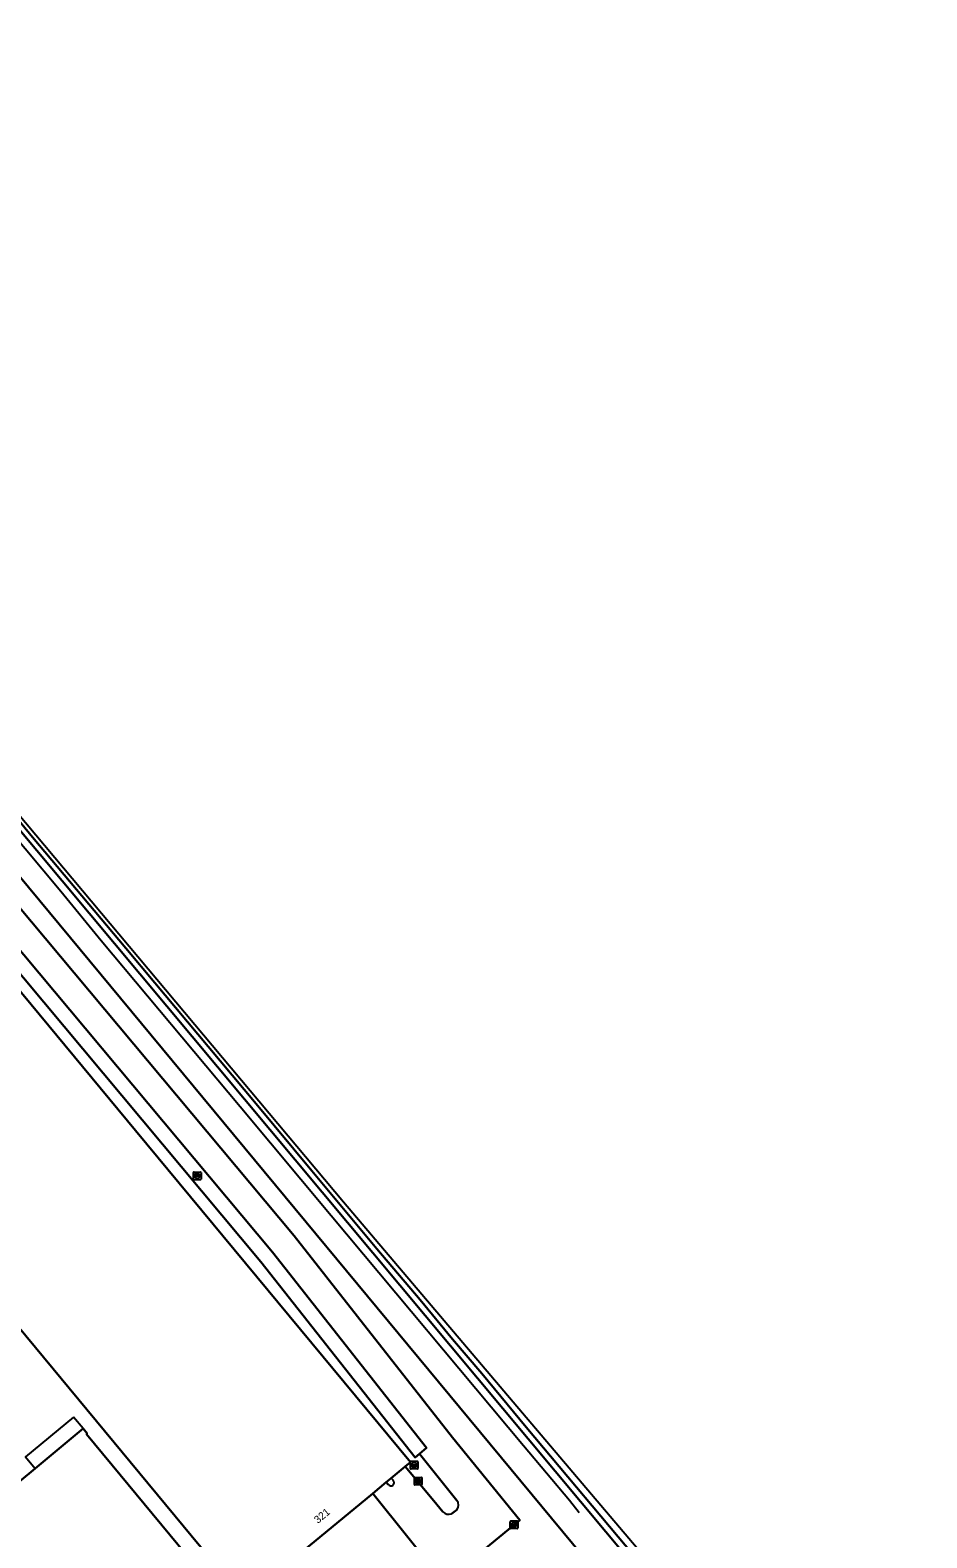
# Model space of a CAD drawing. Extents: x 159489 to 160304, y 383825 to 384531.
# Drawn here: x 160177 to 160295.6, y 384093.6 to 384293 of the extents above; entities that cross this region are included whole.
import ezdxf

# ---------------------------------------------------------------- set-up
doc = ezdxf.new("R2010")
doc.units = 0
for name, color, linetype in [('IMGEO_Erf', 7, 'Continuous'), ('IMGEO_Geluidsscherm', 7, 'Continuous'), ('IMGEO_Grasland_overig', 7, 'Continuous'), ('IMGEO_Groenvoorziening', 7, 'Continuous'), ('IMGEO_Kolk', 7, 'Continuous'), ('IMGEO_Muur', 7, 'Continuous'), ('IMGEO_Pand', 7, 'Continuous'), ('IMGEO_Pand_nummerreeks', 7, 'Continuous'), ('IMGEO_Pand_overbouw', 7, 'Continuous'), ('IMGEO_Rijbaan_lokaal_gesloten', 7, 'Continuous'), ('IMGEO_Rioolput', 7, 'Continuous'), ('IMGEO_Spoorbaan_halfverhard', 7, 'Continuous'), ('IMGEO_Terreindeel_gesloten', 7, 'Continuous'), ('IMGEO_Voetpad_halfverhard', 7, 'Continuous'), ('IMGEO_Voetpad_open', 7, 'Continuous')]:
    doc.layers.add(name, color=color, linetype=linetype)

msp = doc.modelspace()

# ---------------------------------------------------------------- linework, layer by layer
at = {"layer": 'IMGEO_Erf'}
for points in [[(160295.63, 384037.28), (160291.37, 384037.99), (160254.35, 384082.29), (160248.5, 384089.3), (160248.73, 384089.52), (160250.27, 384090.83), (160250.33, 384090.88), (160248.73, 384092.81), (160118.37, 384250), (160083.8, 384291.7), (160045.97, 384337.34)], [(160144.15, 384214.44), (160211.91, 384133.53), (160232.85, 384106.86), (160241.75, 384095.91), (160240.99, 384095.3), (160233.08, 384088.76), (160231.73, 384087.66), (160222.29, 384099.45), (160205.3, 384085.41), (160122.17, 384185.7)], [(160192.32, 384069.92), (160192.44, 384070.1), (160194.99, 384073.98), (160193.14, 384075.4), (160177.34, 384062.3), (160154.23, 384083.39), (160177.6, 384102.75), (160183.96, 384108.02), (160184.51, 384107.35), (160184.42, 384107.28), (160203.06, 384084.75), (160203.14, 384084.82), (160203.7, 384084.15), (160197.36, 384078.9), (160193.61, 384075.79), (160195.32, 384074.48), (160201.53, 384072.89), (160197.65, 384066.99)]]:
    msp.add_lwpolyline(points, dxfattribs=at)
at = {"layer": 'IMGEO_Geluidsscherm'}
msp.add_lwpolyline([(160076.4, 384303.99), (160093.25, 384283.88), (160104.56, 384270.26), (160103.46, 384269.32), (160112.52, 384258.55), (160113.62, 384259.47), (160145.41, 384221.6), (160158.61, 384205.79), (160163.73, 384199.65), (160171.54, 384190.41), (160181, 384179.11), (160186.37, 384172.61), (160204.75, 384150.63), (160216.8, 384136.23), (160242.24, 384105.8), (160248.32, 384098.53), (160249.63, 384096.92)], dxfattribs=at)
at = {"layer": 'IMGEO_Grasland_overig'}
msp.add_lwpolyline([(160038.48, 384346.39), (160042.8, 384341.17), (160045.97, 384337.34), (160083.8, 384291.7), (160118.37, 384250), (160248.73, 384092.81), (160250.33, 384090.88), (160250.27, 384090.83), (160250.4, 384090.67), (160256.12, 384083.67), (160256.73, 384082.93), (160257.09, 384083.23), (160260.21, 384085.79), (160260.08, 384086.07), (160157.22, 384209.09), (160128.87, 384242.9), (160113.68, 384260.81), (160112.73, 384259.79), (160104.84, 384269.27), (160105.98, 384270.18), (160040.74, 384348.27)], close=True, dxfattribs=at)
at = {"layer": 'IMGEO_Groenvoorziening'}
for points in [[(160162.17, 384184.24), (160161.12, 384183.32), (160161.94, 384182.33), (160190.89, 384147.44), (160227.28, 384103.58), (160226.59, 384103.01), (160230.4, 384098.48), (160231.57, 384097.02)], [(160233.42, 384098.52), (160228.47, 384104.66), (160227.9, 384104.19), (160207.47, 384130.08), (160163.02, 384183.23), (160162.17, 384184.24)], [(160232.72, 384096.75), (160233.43, 384097.29)]]:
    msp.add_lwpolyline(points, dxfattribs=at)
for centre, radius, start, end in [((160232.65, 384097.89), 0.992, 322.2678, 38.9433), ((160232.35, 384097.79), 1.1, 224.5545, 289.2375)]:
    msp.add_arc(centre, radius, start, end, dxfattribs=at)
at = {"layer": 'IMGEO_Kolk'}
for p, q in [((160227.28, 384102.76), (160227.28, 384103.61)), ((160227.36, 384103.69), (160228.21, 384103.69)), ((160227.54, 384103.18), (160227.54, 384103.19)), ((160227.58, 384103.23), (160227.98, 384103.23)), ((160227.98, 384103.14), (160227.58, 384103.14)), ((160227.77, 384103.47), (160227.79, 384103.47)), ((160228.02, 384103.19), (160228.02, 384103.18)), ((160228.28, 384103.61), (160228.28, 384102.76)), ((160228.21, 384102.69), (160227.36, 384102.69)), ((160227.79, 384102.91), (160227.77, 384102.91)), ((160240.49, 384094.87), (160240.49, 384095.73)), ((160240.56, 384095.8), (160241.42, 384095.8)), ((160240.75, 384095.29), (160240.75, 384095.31)), ((160240.79, 384095.34), (160241.19, 384095.34)), ((160241.19, 384095.26), (160240.79, 384095.26)), ((160240.98, 384095.58), (160241, 384095.58)), ((160241.23, 384095.31), (160241.23, 384095.29)), ((160241.49, 384095.73), (160241.49, 384094.87)), ((160241.42, 384094.8), (160240.56, 384094.8)), ((160241, 384095.02), (160240.98, 384095.02))]:
    msp.add_line(p, q, dxfattribs=at)
for points in [[(160227.28, 384102.76), (160227.28, 384103.61)], [(160227.36, 384103.69), (160228.21, 384103.69)], [(160228.28, 384103.61), (160228.28, 384102.76)], [(160228.21, 384102.69), (160227.36, 384102.69)], [(160240.49, 384094.87), (160240.49, 384095.73)], [(160240.56, 384095.8), (160241.42, 384095.8)], [(160241.49, 384095.73), (160241.49, 384094.87)], [(160241.42, 384094.8), (160240.56, 384094.8)]]:
    msp.add_lwpolyline(points, dxfattribs=at)
for centre, radius, start, end in [((160227.36, 384103.61), 0.0765, 91.552, 178.448), ((160227.36, 384103.61), 0.0765, 91.552, 178.448), ((160227.58, 384103.19), 0.0403, 85.8775, 175.7526), ((160227.58, 384103.18), 0.0366, 178.938, 274.7102), ((160227.99, 384103.19), 0.0386, 1.7309, 96.639), ((160227.98, 384103.19), 0.043, 264.8664, 352.4533), ((160228.21, 384103.61), 0.0765, 1.552, 88.448), ((160228.21, 384103.61), 0.0765, 1.552, 88.448), ((160227.36, 384102.76), 0.0765, 181.552, 268.448), ((160227.36, 384102.76), 0.0765, 181.552, 268.448), ((160228.21, 384102.76), 0.0765, 271.552, 358.448), ((160228.21, 384102.76), 0.0765, 271.552, 358.448), ((160240.57, 384095.72), 0.0765, 91.552, 178.448), ((160240.57, 384095.72), 0.0765, 91.552, 178.448), ((160240.79, 384095.3), 0.0403, 85.8775, 175.7526), ((160240.79, 384095.29), 0.0366, 178.938, 274.7102), ((160241.19, 384095.3), 0.0386, 1.7309, 96.639), ((160241.19, 384095.3), 0.043, 264.8664, 352.4533), ((160241.41, 384095.72), 0.0765, 1.552, 88.448), ((160241.41, 384095.72), 0.0765, 1.552, 88.448), ((160240.57, 384094.87), 0.0765, 181.552, 268.448), ((160240.57, 384094.87), 0.0765, 181.552, 268.448), ((160241.41, 384094.87), 0.0765, 271.552, 358.448), ((160241.41, 384094.87), 0.0765, 271.552, 358.448)]:
    msp.add_arc(centre, radius, start, end, dxfattribs=at)
for centre, major_axis, ratio, start_param, end_param in [((160227.77, 384103.19), (-0.387, 0.002), 0.722429, 4.712389, 7.853982), ((160227.79, 384103.19), (-0.39, 0.002), 0.717154, 1.570796, 4.712389), ((160240.98, 384095.3), (-0.387, 0.002), 0.722429, 4.712389, 7.853982), ((160241, 384095.3), (-0.39, 0.002), 0.717154, 1.570796, 4.712389)]:
    msp.add_ellipse(centre, major_axis=major_axis, ratio=ratio, start_param=start_param, end_param=end_param, dxfattribs=at)
at = {"layer": 'IMGEO_Muur'}
msp.add_lwpolyline([(160045.97, 384337.34), (160118.37, 384250), (160248.73, 384092.81), (160250.33, 384090.88)], dxfattribs=at)
at = {"layer": 'IMGEO_Pand'}
for points in [[(160161.94, 384182.33), (160161.12, 384183.32), (160157.03, 384188.25), (160149.13, 384197.77), (160147.54, 384199.69), (160144.39, 384203.48), (160144.08, 384203.86), (160138.24, 384199.02), (160138.04, 384198.86), (160132.25, 384194.06), (160130.57, 384192.66), (160122.17, 384185.7), (160205.3, 384085.41), (160222.29, 384099.45), (160224.05, 384100.91), (160224.07, 384100.93), (160224.73, 384101.47), (160226.59, 384103.01), (160227.28, 384103.58), (160190.89, 384147.44)], [(160183.96, 384108.02), (160177.6, 384102.75), (160154.23, 384083.39), (160177.34, 384062.3), (160193.14, 384075.4), (160193.61, 384075.79), (160197.36, 384078.9), (160203.7, 384084.15), (160203.14, 384084.82), (160203.06, 384084.75), (160184.42, 384107.28), (160184.51, 384107.35)]]:
    msp.add_lwpolyline(points, close=True, dxfattribs=at)
at = {"layer": 'IMGEO_Pand_overbouw'}
msp.add_lwpolyline([(160182.68, 384109.55), (160176.32, 384104.27), (160177.6, 384102.75), (160183.96, 384108.02)], close=True, dxfattribs=at)
at = {"layer": 'IMGEO_Rijbaan_lokaal_gesloten'}
for points in [[(160211.91, 384133.53), (160144.15, 384214.44), (160079.22, 384292.33), (160053.52, 384322.82), (160053.3, 384322.65), (160039.8, 384338.91)], [(160039.85, 384329.05), (160039.26, 384328.54), (160047.9, 384318.14), (160048.86, 384318.94), (160050.3, 384320.14), (160068.12, 384299.75), (160072.96, 384294.21), (160091.38, 384272.13), (160092.1, 384271.27), (160144.32, 384208.67), (160146.88, 384205.6), (160145.35, 384204.29), (160144.39, 384203.48), (160147.54, 384199.69), (160148.55, 384200.54), (160150.04, 384201.79), (160159.53, 384190.45), (160163.66, 384185.53), (160209.02, 384131.35), (160229.43, 384105.47), (160228.47, 384104.66), (160233.42, 384098.52)], [(160224.32, 384100.64), (160224.07, 384100.93), (160224.05, 384100.91), (160222.29, 384099.45), (160231.73, 384087.66), (160233.08, 384088.76), (160240.99, 384095.3), (160241.75, 384095.91), (160232.85, 384106.86), (160211.91, 384133.53)], [(160231.57, 384097.02), (160230.4, 384098.48), (160226.59, 384103.01), (160224.73, 384101.47), (160224.99, 384101.18)], [(160233.43, 384097.29), (160232.72, 384096.75)]]:
    msp.add_lwpolyline(points, dxfattribs=at)
for centre, radius, start, end in [((160224.59, 384100.84), 0.525, 324.858, 40.4845), ((160224.73, 384100.98), 0.53, 219.49, 303.1039), ((160232.65, 384097.89), 0.992, 322.2678, 38.9433), ((160232.35, 384097.79), 1.1, 224.5545, 289.2375)]:
    msp.add_arc(centre, radius, start, end, dxfattribs=at)
at = {"layer": 'IMGEO_Rioolput'}
for p, q in [((160198.57, 384141.03), (160198.57, 384141.88)), ((160198.65, 384141.95), (160199.5, 384141.95)), ((160198.83, 384141.45), (160198.83, 384141.46)), ((160199.27, 384141.41), (160198.87, 384141.41)), ((160198.88, 384141.5), (160199.27, 384141.5)), ((160199.06, 384141.73), (160199.09, 384141.73)), ((160199.08, 384141.17), (160199.06, 384141.17)), ((160199.32, 384141.46), (160199.32, 384141.45)), ((160199.58, 384141.88), (160199.58, 384141.03)), ((160199.5, 384140.95), (160198.65, 384140.95)), ((160227.8, 384100.64), (160227.8, 384101.49)), ((160227.88, 384101.56), (160228.73, 384101.56)), ((160228.11, 384101.11), (160228.5, 384101.11)), ((160228.29, 384101.34), (160228.32, 384101.34)), ((160228.8, 384101.49), (160228.8, 384100.64)), ((160228.73, 384100.56), (160227.88, 384100.56)), ((160228.06, 384101.06), (160228.06, 384101.07)), ((160228.5, 384101.02), (160228.1, 384101.02)), ((160228.31, 384100.78), (160228.29, 384100.78)), ((160228.55, 384101.07), (160228.55, 384101.06))]:
    msp.add_line(p, q, dxfattribs=at)
for points in [[(160198.57, 384141.03), (160198.57, 384141.88)], [(160198.65, 384141.95), (160199.5, 384141.95)], [(160199.58, 384141.88), (160199.58, 384141.03)], [(160199.5, 384140.95), (160198.65, 384140.95)], [(160227.8, 384100.64), (160227.8, 384101.49)], [(160227.88, 384101.56), (160228.73, 384101.56)], [(160228.8, 384101.49), (160228.8, 384100.64)], [(160228.73, 384100.56), (160227.88, 384100.56)]]:
    msp.add_lwpolyline(points, dxfattribs=at)
for centre, radius, start, end in [((160198.65, 384141.88), 0.0765, 91.552, 178.448), ((160198.65, 384141.88), 0.0765, 91.552, 178.448), ((160198.65, 384141.03), 0.0765, 181.552, 268.448), ((160198.65, 384141.03), 0.0765, 181.552, 268.448), ((160198.87, 384141.46), 0.0403, 85.8775, 175.7526), ((160198.87, 384141.45), 0.0366, 178.938, 274.7102), ((160199.28, 384141.46), 0.0386, 1.7309, 96.639), ((160199.27, 384141.45), 0.043, 264.8664, 352.4533), ((160199.5, 384141.88), 0.0765, 1.552, 88.448), ((160199.5, 384141.88), 0.0765, 1.552, 88.448), ((160199.5, 384141.03), 0.0765, 271.552, 358.448), ((160199.5, 384141.03), 0.0765, 271.552, 358.448), ((160227.88, 384101.49), 0.0765, 91.552, 178.448), ((160227.88, 384101.49), 0.0765, 91.552, 178.448), ((160228.1, 384101.07), 0.0403, 85.8775, 175.7526), ((160228.51, 384101.07), 0.0386, 1.7309, 96.639), ((160228.73, 384101.49), 0.0765, 1.552, 88.448), ((160228.73, 384101.49), 0.0765, 1.552, 88.448), ((160227.88, 384100.64), 0.0765, 181.552, 268.448), ((160227.88, 384100.64), 0.0765, 181.552, 268.448), ((160228.1, 384101.06), 0.0366, 178.938, 274.7102), ((160228.5, 384101.06), 0.043, 264.8664, 352.4533), ((160228.73, 384100.64), 0.0765, 271.552, 358.448), ((160228.73, 384100.64), 0.0765, 271.552, 358.448)]:
    msp.add_arc(centre, radius, start, end, dxfattribs=at)
for centre, major_axis, ratio, start_param, end_param in [((160199.06, 384141.45), (-0.387, 0.002), 0.722429, 4.712389, 7.853982), ((160199.09, 384141.45), (-0.39, 0.002), 0.717154, 1.570796, 4.712389), ((160228.29, 384101.06), (-0.387, 0.002), 0.722429, 4.712389, 7.853982), ((160228.31, 384101.06), (-0.39, 0.002), 0.717154, 1.570796, 4.712389)]:
    msp.add_ellipse(centre, major_axis=major_axis, ratio=ratio, start_param=start_param, end_param=end_param, dxfattribs=at)
at = {"layer": 'IMGEO_Spoorbaan_halfverhard'}
for points in [[(160278.65, 384067.03), (160218.42, 384137.97), (160103.57, 384274.89)], [(160170.16, 384194.87), (160177.28, 384186.28), (160189.63, 384171.56), (160193.44, 384167), (160200.51, 384158.57), (160206.86, 384151), (160214.24, 384142.13), (160222.85, 384131.81), (160228.58, 384125.04), (160232.87, 384119.85), (160236.71, 384115.31), (160242.62, 384108.21), (160258, 384089.85)]]:
    msp.add_lwpolyline(points, dxfattribs=at)
at = {"layer": 'IMGEO_Terreindeel_gesloten'}
msp.add_lwpolyline([(160157.22, 384209.09), (160260.08, 384086.07), (160260.21, 384085.79), (160260.62, 384085.29), (160261.34, 384085.9), (160258, 384089.85), (160242.62, 384108.21), (160236.71, 384115.31), (160232.87, 384119.85), (160228.58, 384125.04), (160222.85, 384131.81), (160214.24, 384142.13), (160206.86, 384151), (160200.51, 384158.57), (160193.44, 384167), (160189.63, 384171.56), (160177.28, 384186.28), (160170.16, 384194.87)], dxfattribs=at)
at = {"layer": 'IMGEO_Voetpad_halfverhard'}
msp.add_lwpolyline([(160163.66, 384185.53), (160162.17, 384184.24), (160163.02, 384183.23), (160207.47, 384130.08), (160227.9, 384104.19), (160228.47, 384104.66), (160229.43, 384105.47), (160209.02, 384131.35)], close=True, dxfattribs=at)
at = {"layer": 'IMGEO_Voetpad_open'}
for points in [[(160224.73, 384101.47), (160224.07, 384100.93), (160224.32, 384100.64)], [(160224.99, 384101.18), (160224.73, 384101.47)]]:
    msp.add_lwpolyline(points, dxfattribs=at)
for centre, radius, start, end in [((160224.59, 384100.84), 0.525, 324.858, 40.4845), ((160224.73, 384100.98), 0.53, 219.49, 303.1039)]:
    msp.add_arc(centre, radius, start, end, dxfattribs=at)

# ---------------------------------------------------------------- texts
at = {"layer": 'IMGEO_Pand_nummerreeks'}
msp.add_text('321', height=1, rotation=39.5742, dxfattribs=at).set_placement((160215.03, 384095.4))

doc.saveas('drawing.dxf')
